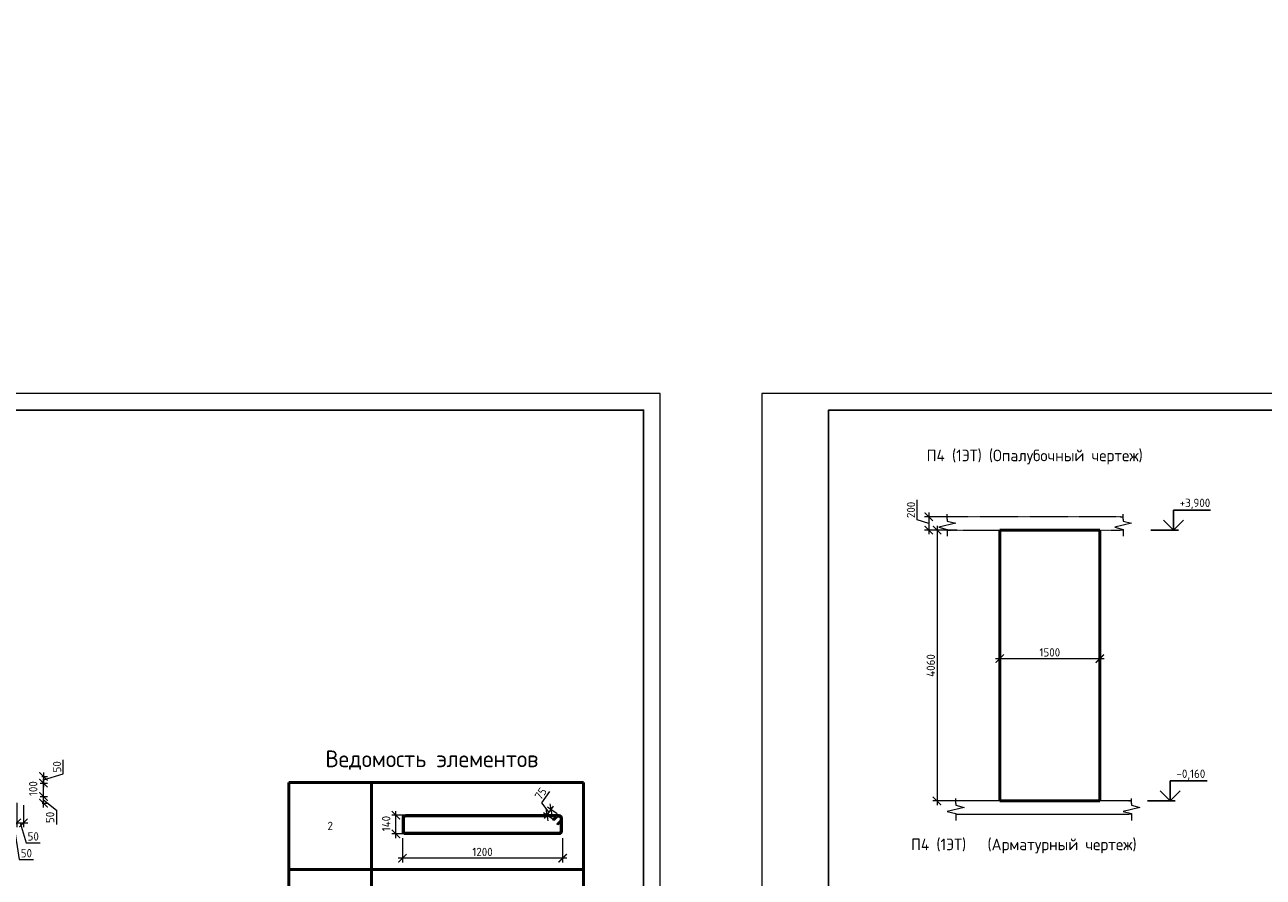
# Model space of a CAD drawing. Header units: millimetres. Extents: x 369815 to 1481759, y -423071 to -27917.
# Tile 265 of 380: x 611224 to 648328, y -125004 to -99451. Entities that reach past the tile are written whole.
import ezdxf

# ---------------------------------------------------------------- set-up
doc = ezdxf.new("R2010")
doc.units = ezdxf.units.MM
doc.linetypes.add('01 Штриховая _4 мм_', pattern=[6, 3.5, -2.5])
for name, color, linetype, lineweight in [('AF_Perekritie', 90, 'Continuous', 18), ('AF_Stena', 90, 'Continuous', 18), ('KR_Fundament', 253, 'Continuous', 18), ('Выноски', 20, 'Continuous', 20), ('РАЗМЕРЫ', 1, 'Continuous', 9), ('ТОНКИЕ', 7, 'Continuous', 9)]:
    doc.layers.add(name, color=color, linetype=linetype, lineweight=lineweight)
doc.layers.add('ТОЛСТЫЕ_ОСНОВНЫЕ', color=6, linetype='Continuous')
doc.styles.add('GOST 2.304', font='CS_Gost2304.shx')
doc.styles.add('GOST-2.304_Type-B', font='GOST_Common.ttf')
doc.styles.add('ГОСТ', font='GOST_Common.ttf')
doc.dimstyles.new('мой 25', dxfattribs={"dimscale": 100, "dimtxt": 2.5, "dimasz": 2.5, "dimexe": 1.25, "dimexo": 0.625, "dimtad": 1, "dimdec": 0, "dimlfac": 0.5, "dimtxsty": 'GOST-2.304_Type-B', "dimblk": 'ARCHTICK', "dimcen": 2.5, "dimdle": 1.25, "dimaunit": 1, "dimadec": 1, "dimazin": 2, "dimtfac": 1, "dimtdec": 0, "dimtmove": 1, "dimatfit": 3, "dimfxl": 6, "dimfxlon": 1, "dimtfill": 1, "dimlwd": -1, "dimlwe": -1, "dimarcsym": 0})

# ---------------------------------------------------------------- blocks, each defined once
blk = doc.blocks.new('_ArchTick')
at = {"color": 0, "linetype": 'ByBlock', "const_width": 0.15}
blk.add_lwpolyline([(-0.5, -0.5), (0.5, 0.5)], dxfattribs=at)
blk = doc.blocks.new('*D371')
at = {"layer": 'DEFPOINTS', "color": 0, "transparency": 16777216}
for p in [(640434, -116654), (643434, -116654), (643434, -118452)]:
    blk.add_point(p, dxfattribs=at)
at = {"layer": 'РАЗМЕРЫ', "color": 0, "linetype": 'Continuous', "transparency": 16777216}
for p, q in [((640434, -117852), (640434, -118577)), ((643434, -117852), (643434, -118577)), ((640309, -118452), (643559, -118452))]:
    blk.add_line(p, q, dxfattribs=at)
at = {"layer": 'РАЗМЕРЫ', "color": 0, "transparency": 16777216, "xscale": 250, "yscale": 250, "zscale": 250, "rotation": 180}
blk.add_blockref('_ArchTick', (640434, -118452), dxfattribs=at)
at = {"layer": 'РАЗМЕРЫ', "color": 0, "transparency": 16777216, "xscale": 250, "yscale": 250, "zscale": 250}
blk.add_blockref('_ArchTick', (643434, -118452), dxfattribs=at)
at = {"layer": 'РАЗМЕРЫ', "color": 0, "transparency": 16777216, "insert": (641934, -118264), "char_height": 250, "attachment_point": 5, "style": 'GOST-2.304_Type-B', "bg_fill": 3, "box_fill_scale": 1.1, "bg_fill_color": 256, "bg_fill_true_color": 13158600, "bg_fill_transparency": 0}
blk.add_mtext('1500', dxfattribs=at)
blk = doc.blocks.new('*D383')
at = {"layer": 'DEFPOINTS', "color": 0, "transparency": 16777216}
for p in [(639224, -114197), (638305, -114597), (639224, -114597)]:
    blk.add_point(p, dxfattribs=at)
at = {"layer": 'РАЗМЕРЫ', "color": 0, "linetype": 'Continuous', "transparency": 16777216}
for p, q in [((637961, -114294), (637961, -113694)), ((638905, -114197), (638180, -114197)), ((638305, -114072), (638305, -114722)), ((638305, -114397), (637961, -114294)), ((638905, -114597), (638180, -114597))]:
    blk.add_line(p, q, dxfattribs=at)
at = {"layer": 'РАЗМЕРЫ', "color": 0, "transparency": 16777216, "xscale": 250, "yscale": 250, "zscale": 250}
for p, rotation in [((638305, -114197), 90), ((638305, -114597), 270)]:
    blk.add_blockref('_ArchTick', p, dxfattribs=dict(at, rotation=rotation))
at = {"layer": 'РАЗМЕРЫ', "color": 0, "transparency": 16777216, "insert": (637774, -113994), "char_height": 250, "attachment_point": 5, "rotation": 90, "style": 'GOST-2.304_Type-B', "bg_fill": 3, "box_fill_scale": 1.1, "bg_fill_color": 256, "bg_fill_true_color": 13158600, "bg_fill_transparency": 0}
blk.add_mtext('200', dxfattribs=at)
blk = doc.blocks.new('*U78')
at = {"layer": 'ТОЛСТЫЕ_ОСНОВНЫЕ', "color": 6}
blk.add_lwpolyline([(20, 5), (415, 5), (415, 292), (20, 292)], close=True, dxfattribs=at)
at = {"layer": 'ТОНКИЕ'}
blk.add_lwpolyline([(0, 0), (420, 0), (420, 297), (0, 297)], close=True, dxfattribs=at)
blk = doc.blocks.new('*D385')
at = {"layer": 'DEFPOINTS', "color": 0, "transparency": 16777216}
for p in [(639474, -114597), (638555, -122717), (640032, -122717)]:
    blk.add_point(p, dxfattribs=at)
at = {"layer": 'РАЗМЕРЫ', "color": 0, "linetype": 'Continuous', "transparency": 16777216}
for p, q in [((639155, -114597), (638430, -114597)), ((638555, -114472), (638555, -122842)), ((639155, -122717), (638430, -122717))]:
    blk.add_line(p, q, dxfattribs=at)
at = {"layer": 'РАЗМЕРЫ', "color": 0, "transparency": 16777216, "xscale": 250, "yscale": 250, "zscale": 250}
for p, rotation in [((638555, -114597), 90), ((638555, -122717), 270)]:
    blk.add_blockref('_ArchTick', p, dxfattribs=dict(at, rotation=rotation))
at = {"layer": 'РАЗМЕРЫ', "color": 0, "transparency": 16777216, "insert": (638367, -118657), "char_height": 250, "attachment_point": 5, "rotation": 90, "style": 'GOST-2.304_Type-B', "bg_fill": 3, "box_fill_scale": 1.1, "bg_fill_color": 256, "bg_fill_true_color": 13158600, "bg_fill_transparency": 0}
blk.add_mtext('4060', dxfattribs=at)
blk = doc.blocks.new('*D397')
at = {"layer": 'DEFPOINTS', "color": 0, "transparency": 16777216}
for p in [(611186, -121985, -2880), (610986, -122183, -2880), (611784, -122183)]:
    blk.add_point(p, dxfattribs=at)
at = {"layer": 'РАЗМЕРЫ', "color": 0, "linetype": 'Continuous', "transparency": 16777216}
for p, q in [((612377, -121906), (612377, -121481)), ((611732, -121985), (611909, -121985)), ((611784, -121860), (611784, -122308)), ((611784, -122084), (612377, -121906)), ((611687, -122183), (611909, -122183))]:
    blk.add_line(p, q, dxfattribs=at)
at = {"layer": 'РАЗМЕРЫ', "color": 0, "transparency": 16777216, "insert": (612190, -121694), "char_height": 250, "attachment_point": 5, "rotation": 90, "style": 'GOST-2.304_Type-B', "bg_fill": 3, "box_fill_scale": 1.1, "bg_fill_color": 256, "bg_fill_true_color": 13158600, "bg_fill_transparency": 0}
blk.add_mtext('50', dxfattribs=at)
at = {"layer": 'РАЗМЕРЫ', "color": 0, "transparency": 16777216, "xscale": 250, "yscale": 250, "zscale": 250}
for p, rotation in [((611784, -121985), 90), ((611784, -122183), 270)]:
    blk.add_blockref('_ArchTick', p, dxfattribs=dict(at, rotation=rotation))
blk = doc.blocks.new('*D398')
at = {"layer": 'DEFPOINTS', "color": 0, "transparency": 16777216}
for p in [(610986, -122585, -2880), (611688, -122785), (611784, -122585)]:
    blk.add_point(p, dxfattribs=at)
at = {"layer": 'РАЗМЕРЫ', "color": 0, "linetype": 'Continuous', "transparency": 16777216}
for p, q in [((611687, -122585), (611909, -122585)), ((611750, -122785), (611909, -122785)), ((611784, -122910), (611784, -122460)), ((611784, -122685), (612170, -122998)), ((612170, -122998), (612170, -123423))]:
    blk.add_line(p, q, dxfattribs=at)
at = {"layer": 'РАЗМЕРЫ', "color": 0, "transparency": 16777216, "xscale": 250, "yscale": 250, "zscale": 250, "rotation": 90}
blk.add_blockref('_ArchTick', (611784, -122585), dxfattribs=at)
at = {"layer": 'РАЗМЕРЫ', "color": 0, "transparency": 16777216, "insert": (611983, -123211), "char_height": 250, "attachment_point": 5, "rotation": 90, "style": 'GOST-2.304_Type-B', "bg_fill": 3, "box_fill_scale": 1.1, "bg_fill_color": 256, "bg_fill_true_color": 13158600, "bg_fill_transparency": 0}
blk.add_mtext('50', dxfattribs=at)
at = {"layer": 'РАЗМЕРЫ', "color": 0, "transparency": 16777216, "xscale": 250, "yscale": 250, "zscale": 250, "rotation": 270}
blk.add_blockref('_ArchTick', (611784, -122785), dxfattribs=at)
blk = doc.blocks.new('*D399')
at = {"layer": 'DEFPOINTS', "color": 0, "transparency": 16777216}
for p in [(611784, -122183, 2880), (611784, -122183)]:
    blk.add_point(p, dxfattribs=at)
at = {"layer": 'РАЗМЕРЫ', "color": 0, "linetype": 'Continuous', "transparency": 16777216}
for p, q in [((611784, -122710), (611784, -122058)), ((611877, -122183), (611909, -122183)), ((611716, -122585), (611909, -122585))]:
    blk.add_line(p, q, dxfattribs=at)
at = {"layer": 'РАЗМЕРЫ', "color": 0, "transparency": 16777216, "insert": (611475, -122348), "char_height": 250, "attachment_point": 5, "rotation": 90, "style": 'GOST-2.304_Type-B', "bg_fill": 3, "box_fill_scale": 1.1, "bg_fill_color": 256, "bg_fill_true_color": 13158600, "bg_fill_transparency": 0}
blk.add_mtext('100', dxfattribs=at)
at = {"layer": 'DEFPOINTS', "color": 0, "transparency": 16777216}
blk.add_point((611653, -122585), dxfattribs=at)
at = {"layer": 'РАЗМЕРЫ', "color": 0, "transparency": 16777216, "xscale": 250, "yscale": 250, "zscale": 250}
for p, rotation in [((611784, -122183), 90), ((611784, -122585), 270)]:
    blk.add_blockref('_ArchTick', p, dxfattribs=dict(at, rotation=rotation))
blk = doc.blocks.new('*D402')
at = {"layer": 'DEFPOINTS', "color": 0, "transparency": 16777216}
for p in [(610786, -122585), (610986, -122585), (610986, -123374)]:
    blk.add_point(p, dxfattribs=at)
at = {"layer": 'РАЗМЕРЫ', "color": 0, "linetype": 'Continuous', "transparency": 16777216}
for p, q in [((610786, -122774), (610786, -123499)), ((610986, -122774), (610986, -123499)), ((610661, -123374), (611111, -123374)), ((610886, -123374), (611061, -124471)), ((611061, -124471), (611486, -124471))]:
    blk.add_line(p, q, dxfattribs=at)
at = {"layer": 'РАЗМЕРЫ', "color": 0, "transparency": 16777216, "xscale": 250, "yscale": 250, "zscale": 250, "rotation": 180}
blk.add_blockref('_ArchTick', (610786, -123374), dxfattribs=at)
at = {"layer": 'РАЗМЕРЫ', "color": 0, "transparency": 16777216, "xscale": 250, "yscale": 250, "zscale": 250}
blk.add_blockref('_ArchTick', (610986, -123374), dxfattribs=at)
at = {"layer": 'РАЗМЕРЫ', "color": 0, "transparency": 16777216, "insert": (611273, -124283), "char_height": 250, "attachment_point": 5, "style": 'GOST-2.304_Type-B', "bg_fill": 3, "box_fill_scale": 1.1, "bg_fill_color": 256, "bg_fill_true_color": 13158600, "bg_fill_transparency": 0}
blk.add_mtext('50', dxfattribs=at)
blk = doc.blocks.new('*D403')
at = {"layer": 'DEFPOINTS', "color": 0, "transparency": 16777216}
for p in [(610986, -122585), (611186, -122785), (611186, -123374)]:
    blk.add_point(p, dxfattribs=at)
at = {"layer": 'РАЗМЕРЫ', "color": 0, "linetype": 'Continuous', "transparency": 16777216}
for p, q in [((610986, -122774), (610986, -123499)), ((611186, -122847), (611186, -123499)), ((610861, -123374), (611311, -123374)), ((611086, -123374), (611264, -123968)), ((611264, -123968), (611689, -123968))]:
    blk.add_line(p, q, dxfattribs=at)
at = {"layer": 'РАЗМЕРЫ', "color": 0, "transparency": 16777216, "insert": (611477, -123781), "char_height": 250, "attachment_point": 5, "style": 'GOST-2.304_Type-B', "bg_fill": 3, "box_fill_scale": 1.1, "bg_fill_color": 256, "bg_fill_true_color": 13158600, "bg_fill_transparency": 0}
blk.add_mtext('50', dxfattribs=at)
at = {"layer": 'РАЗМЕРЫ', "color": 0, "transparency": 16777216, "xscale": 250, "yscale": 250, "zscale": 250, "rotation": 180}
blk.add_blockref('_ArchTick', (610986, -123374), dxfattribs=at)
at = {"layer": 'РАЗМЕРЫ', "color": 0, "transparency": 16777216, "xscale": 250, "yscale": 250, "zscale": 250}
blk.add_blockref('_ArchTick', (611186, -123374), dxfattribs=at)
blk = doc.blocks.new('*T404')
at = {"layer": 'Выноски', "color": 0, "linetype": 'ByBlock', "lineweight": 50, "transparency": 16777216}
for p, q in [((0, 0), (8834, 0)), ((0, 0), (0, -4943)), ((2484, 0), (2484, -4943)), ((8834, 0), (8834, -4943)), ((0, -2606), (8834, -2606)), ((0, -4943), (8834, -4943))]:
    blk.add_line(p, q, dxfattribs=at)
at = {"layer": 'Выноски', "color": 0, "transparency": 16777216, "char_height": 250, "width": 2183.67, "attachment_point": 5, "style": 'GOST-2.304_Type-B'}
for s, insert in [('2', (1242, -1303)), ('3', (1242, -3774))]:
    blk.add_mtext(s, dxfattribs=dict(at, insert=insert))
blk = doc.blocks.new('*U122')
at = {"color": 0, "linetype": 'ByBlock', "lineweight": -2}
for p, q in [((-10, 1176.4), (-10, 12.5)), ((-10, 1169.4), (-10, 1176.4)), ((22, 1128), (-3.4, 1153.5)), ((0, 1169.4), (0, 1176.4)), ((0, 1150.1), (0, 12.5)), ((3.7, 1160.6), (29.1, 1135.1)), ((108.8, 1198.9), (12.5, 1198.9)), ((108.8, 1188.9), (12.5, 1188.9)), ((29.1, 1135.1), (22, 1128)), ((53.8, 1159.8), (28.3, 1185.2)), ((38.8, 1188.9), (60.9, 1166.9)), ((60.9, 1166.9), (53.8, 1159.8)), ((121.3, 12.5), (121.3, 1176.4)), ((131.3, 12.5), (131.3, 1176.4)), ((12.5, 0), (108.8, 0)), ((12.5, -10), (108.8, -10))]:
    blk.add_line(p, q, dxfattribs=at)
for centre, radius, start, end in [((12.5, 1176.4), 22.5, 90, 180), ((12.5, 1169.4), 22.5, 180, 225), ((12.5, 1176.4), 12.5, 90, 180), ((12.5, 1169.4), 12.5, 180, 225), ((19.5, 1176.4), 12.5, 45, 90), ((108.8, 1176.4), 22.5, 0, 90), ((108.8, 1176.4), 12.5, 0, 90), ((12.5, 12.5), 22.5, 180, 270), ((12.5, 12.5), 12.5, 180, 270), ((108.8, 12.5), 12.5, 270, 0), ((108.8, 12.5), 22.5, 270, 0)]:
    blk.add_arc(centre, radius, start, end, dxfattribs=at)
at = {"style": 'GOST 2.304', "oblique": 15, "flags": 9}
for tag, p in [('ДИАМЕТР', (-52.8, -63)), ('КЛАСС', (-53, -68.7)), ('ДЛИНА', (-52.5, -73.8)), ('ПОЗИЦИЯ', (-52.3, -58)), ('МАССА', (-52.3, -78.3))]:
    blk.add_attdef(tag, p, '', height=2.5, dxfattribs=at)
blk = doc.blocks.new('*D407')
at = {"layer": 'DEFPOINTS', "color": 0, "transparency": 16777216}
for p in [(622539, -123480), (627338, -123618), (622539, -124434)]:
    blk.add_point(p, dxfattribs=at)
at = {"layer": 'РАЗМЕРЫ', "color": 0, "linetype": 'Continuous', "transparency": 16777216}
for p, q in [((622539, -123834), (622539, -124559)), ((627338, -123834), (627338, -124559)), ((627463, -124434), (622414, -124434))]:
    blk.add_line(p, q, dxfattribs=at)
at = {"layer": 'РАЗМЕРЫ', "color": 0, "transparency": 16777216, "xscale": 250, "yscale": 250, "zscale": 250, "rotation": 180}
blk.add_blockref('_ArchTick', (622539, -124434), dxfattribs=at)
at = {"layer": 'РАЗМЕРЫ', "color": 0, "transparency": 16777216, "xscale": 250, "yscale": 250, "zscale": 250}
blk.add_blockref('_ArchTick', (627338, -124434), dxfattribs=at)
at = {"layer": 'РАЗМЕРЫ', "color": 0, "transparency": 16777216, "insert": (624938, -124246), "char_height": 250, "attachment_point": 5, "style": 'GOST-2.304_Type-B', "bg_fill": 3, "box_fill_scale": 1.1, "bg_fill_color": 256, "bg_fill_true_color": 13158600, "bg_fill_transparency": 0}
blk.add_mtext('1200', dxfattribs=at)
blk = doc.blocks.new('*D420')
at = {"layer": 'DEFPOINTS', "color": 0, "transparency": 16777216}
for p in [(622344, -123148), (623854, -123148), (623508, -123707)]:
    blk.add_point(p, dxfattribs=at)
at = {"layer": 'РАЗМЕРЫ', "color": 0, "linetype": 'Continuous', "transparency": 16777216}
for p, q in [((622944, -123148), (622219, -123148)), ((622344, -123832), (622344, -123023)), ((622944, -123707), (622219, -123707))]:
    blk.add_line(p, q, dxfattribs=at)
at = {"layer": 'РАЗМЕРЫ', "color": 0, "transparency": 16777216, "insert": (622051, -123396), "char_height": 250, "attachment_point": 5, "rotation": 90, "style": 'GOST-2.304_Type-B', "bg_fill": 3, "box_fill_scale": 1.1, "bg_fill_color": 256, "bg_fill_true_color": 13158600, "bg_fill_transparency": 0}
blk.add_mtext('140', dxfattribs=at)
at = {"layer": 'РАЗМЕРЫ', "color": 0, "transparency": 16777216, "xscale": 250, "yscale": 250, "zscale": 250}
for p, rotation in [((622344, -123148), 90), ((622344, -123707), 270)]:
    blk.add_blockref('_ArchTick', p, dxfattribs=dict(at, rotation=rotation))
blk = doc.blocks.new('*D2328')
at = {"layer": 'DEFPOINTS', "color": 0, "transparency": 16777216}
for p in [(626991, -122975), (627229, -123143), (627108, -123313)]:
    blk.add_point(p, dxfattribs=at)
at = {"layer": 'РАЗМЕРЫ', "color": 0, "linetype": 'Continuous', "transparency": 16777216}
for p, q in [((626710, -122778), (626954, -122432)), ((626931, -123061), (626710, -122778)), ((627057, -123277), (626769, -123074)), ((626799, -123248), (627063, -122873)), ((627178, -123107), (626889, -122903))]:
    blk.add_line(p, q, dxfattribs=at)
at = {"layer": 'РАЗМЕРЫ', "color": 0, "transparency": 16777216, "xscale": 250, "yscale": 250, "zscale": 250, "rotation": 234.7830643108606}
blk.add_blockref('_ArchTick', (626871, -123146), dxfattribs=at)
at = {"layer": 'РАЗМЕРЫ', "color": 0, "transparency": 16777216, "insert": (626679, -122497), "char_height": 250, "attachment_point": 5, "rotation": 54.7831, "style": 'GOST-2.304_Type-B', "bg_fill": 3, "box_fill_scale": 1.1, "bg_fill_color": 256, "bg_fill_true_color": 13158600, "bg_fill_transparency": 0}
blk.add_mtext('75', dxfattribs=at)
at = {"layer": 'РАЗМЕРЫ', "color": 0, "transparency": 16777216, "xscale": 250, "yscale": 250, "zscale": 250, "rotation": 54.78306431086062}
blk.add_blockref('_ArchTick', (626991, -122975), dxfattribs=at)

msp = doc.modelspace()

# ---------------------------------------------------------------- linework, layer by layer
at = {"elevation": 3100}
for points in [[(645639.9, -113996.8), (646745.1, -113996.8)], [(645639.9, -114596.8), (645639.9, -113996.8)], [(644955.3, -114596.8), (645789.9, -114596.8)], [(645939.9, -114296.8), (645639.9, -114596.8), (645339.9, -114296.8)], [(645843.1, -122416.8), (645543.1, -122716.8), (645243.1, -122416.8)], [(645543.1, -122116.8), (646648.4, -122116.8)], [(645543.1, -122716.8), (645543.1, -122116.8)], [(644858.5, -122716.8), (645693.1, -122716.8)]]:
    msp.add_lwpolyline(points, dxfattribs=at)
at = {"layer": 'AF_Perekritie', "linetype": '01 Штриховая _4 мм_', "lineweight": 9}
for p, q in [((644054.1, -114196.8, 3100), (638863.3, -114196.8, 3100)), ((644054.2, -114196.8, 3100), (644135.5, -114196.8, 3100)), ((638863.3, -114596.8, 3100), (644054.1, -114596.8, 3100)), ((644135.5, -114596.8, 3100), (644054.2, -114596.8, 3100)), ((644304.2, -122716.8, 3100), (644385.5, -122716.8, 3100)), ((644385.5, -123116.8, 3100), (644304.2, -123116.8, 3100))]:
    msp.add_line(p, q, dxfattribs=at)
at = {"layer": 'AF_Stena', "lineweight": 50}
for p, q in [((643434, -114596.8, 3100), (640434, -114596.8, 3100)), ((640434, -114596.8, 3100), (640434, -122716.8, 3100)), ((643434, -122716.8, 3100), (643434, -114596.8, 3100)), ((640434, -122716.8, 3100), (643434, -122716.8, 3100))]:
    msp.add_line(p, q, dxfattribs=at)
at = {"layer": 'AF_Stena', "lineweight": 20, "elevation": 3100}
for points in [[(638863.3, -114271.8), (638863.3, -114121.8)], [(638863.3, -114271.8), (638863.3, -114326.8)], [(644135.5, -114271.8), (644135.5, -114121.8)], [(644135.5, -114271.8), (644135.5, -114326.8)], [(639113.3, -114389.3), (638613.3, -114514.3)], [(638613.3, -114514.3), (638863.3, -114576.8)], [(638863.3, -114326.8), (639113.3, -114389.3)], [(638863.3, -114576.8), (638863.3, -114631.8)], [(638863.3, -114631.8), (638863.3, -114781.8)], [(644385.5, -114389.3), (643885.5, -114514.3)], [(643885.5, -114514.3), (644135.5, -114576.8)], [(644135.5, -114326.8), (644385.5, -114389.3)], [(644135.5, -114576.8), (644135.5, -114631.8)], [(644135.5, -114631.8), (644135.5, -114781.8)], [(644385.5, -122791.8), (644385.5, -122641.8)], [(644385.5, -122791.8), (644385.5, -122846.8)], [(639113.3, -123096.8), (639113.3, -123151.8)], [(639113.3, -123151.8), (639113.3, -123301.8)], [(644635.5, -122909.3), (644135.5, -123034.3)], [(644135.5, -123034.3), (644385.5, -123096.8)], [(644385.5, -122846.8), (644635.5, -122909.3)], [(644385.5, -123096.8), (644385.5, -123151.8)], [(644385.5, -123151.8), (644385.5, -123301.8)]]:
    msp.add_lwpolyline(points, dxfattribs=at)
at = {"layer": 'KR_Fundament', "lineweight": 9}
for p, q in [((644385.5, -122716.8, 3100), (639113.3, -122716.8, 3100)), ((639113.3, -123116.8, 3100), (644304.1, -123116.8, 3100))]:
    msp.add_line(p, q, dxfattribs=at)

# ---------------------------------------------------------------- block references
msp.add_blockref('*T404', (619132.7, -122162.4, 3100))
at = {"lineweight": 30, "xscale": 3.959999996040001, "yscale": 3.959999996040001, "zscale": 3.959999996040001, "rotation": 269.9999999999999}
msp.add_blockref('*U122', (622578.1, -123187.4, 3100), dxfattribs=at)

# ---------------------------------------------------------------- texts
at = {"style": 'GOST-2.304_Type-B'}
for s, p in [('+3,900', (645825.8, -113906.8, 3100)), ('-0,160', (645729, -122026.8, 3100))]:
    msp.add_text(s, height=250, dxfattribs=at).set_placement(p)
at = {"layer": 'РАЗМЕРЫ', "attachment_point": 5, "style": 'GOST-2.304_Type-B'}
for s, width, gutter_width, insert, char_height in [('П4 (1ЭТ) (Опалубочный чертеж)', 9816.088, 625, (641481, -112408.4, 3100), 350), ('{\\C0;Ведомость элементов}', 15225.227, 15, (623418.8, -121494.8, 3100), 500), ('П4 (1ЭТ)   (Арматурный чертеж)', 10326.693, 625, (641155.2, -124067.3, 3100), 350)]:
    msp.add_mtext_dynamic_manual_height_columns(s, width=width, gutter_width=gutter_width, heights=[0], dxfattribs=dict(at, insert=insert, char_height=char_height))

# ---------------------------------------------------------------- dimensions: what is measured, and where the dimension line sits
at = {"layer": 'РАЗМЕРЫ', "color": 146, "true_color": 0x006272}
dim = msp.add_linear_dim(base=(611783.6, -122183.5, 5980), p1=(611186.3, -121984.9, 3100), p2=(610986.3, -122183.5, 3100), angle=90, dimstyle='мой 25', override={"dimlfac": 0.25}, dxfattribs=at)
dim.commit()
dim.dimension.update_dxf_attribs({"geometry": '*D397', "text_midpoint": (612189.8, -121843.5, 5980)})

# ---------------------------------------------------------------- next in the draw order: dimensions: what is measured, and where the dimension line sits
at = {"layer": 'РАЗМЕРЫ', "color": 146}
dim = msp.add_linear_dim(base=(638304.8, -114596.8, 3100), p1=(639223.7, -114196.8, 3100), p2=(639223.7, -114596.8, 3100), angle=90, dimstyle='мой 25', dxfattribs=at)
dim.commit()
dim.dimension.update_dxf_attribs({"geometry": '*D383', "text_midpoint": (637773.5, -114231.2, 3100)})
at = {"layer": 'РАЗМЕРЫ', "color": 146, "true_color": 0x006272}
dim = msp.add_linear_dim(base=(643434, -118451.6, 3100), p1=(640434, -116653.5, 3100), p2=(643434, -116653.5, 3100), dimstyle='мой 25', dxfattribs=at)
dim.commit()
dim.dimension.update_dxf_attribs({"geometry": '*D371', "text_midpoint": (641934, -118264.1, 3100)})
dim = msp.add_linear_dim(base=(611783.6, -122584.9, 5980), p1=(611687.8, -122784.9, 5980), p2=(610986.3, -122584.9, 3100), angle=90, dimstyle='мой 25', override={"dimlfac": 0.25}, dxfattribs=at)
dim.commit()
dim.dimension.update_dxf_attribs({"geometry": '*D398', "text_midpoint": (612170.1, -123060.9, 5980), "dimtype": 160})
dim = msp.add_linear_dim(base=(622538.5, -124434, 3100), p1=(627337.7, -123617.6, 3100), p2=(622538.5, -123479.6, 3100), dimstyle='мой 25', override={"dimlfac": 0.25}, dxfattribs=at)
dim.commit()
dim.dimension.update_dxf_attribs({"geometry": '*D407', "text_midpoint": (624938.1, -124246.5, 3100)})

# ---------------------------------------------------------------- next in the draw order: block references
at = {"xscale": 100, "yscale": 100, "zscale": 100}
msp.add_blockref('*U78', (633307.7, -140202.7, 3100), dxfattribs=at)

# ---------------------------------------------------------------- next in the draw order: dimensions: what is measured, and where the dimension line sits
at = {"layer": 'РАЗМЕРЫ', "color": 146, "true_color": 0x006272}
dim = msp.add_linear_dim(base=(611783.6, -122183.5, 3100), p1=(611653.3, -122584.9, 3100), p2=(611783.6, -122183.5, 5980), angle=90, dimstyle='мой 25', override={"dimlfac": 0.25}, dxfattribs=at)
dim.commit()
dim.dimension.update_dxf_attribs({"geometry": '*D399', "text_midpoint": (611662.1, -122347.7, 3100), "dimtype": 160})
at = {"layer": 'РАЗМЕРЫ', "color": 146}
dim = msp.add_linear_dim(base=(622343.9, -123147.8, 3100), p1=(623507.8, -123707.2, 3100), p2=(623853.6, -123147.8, 3100), angle=90, dimstyle='мой 25', override={"dimlfac": 0.25}, dxfattribs=at)
dim.commit()
dim.dimension.update_dxf_attribs({"geometry": '*D420', "text_midpoint": (622238.7, -123396, 3100), "dimtype": 160})

# ---------------------------------------------------------------- next in the draw order: dimensions: what is measured, and where the dimension line sits
dim = msp.add_linear_dim(base=(638554.8, -122716.8, 3100), p1=(639473.7, -114596.8, 3100), p2=(640032.4, -122716.8, 3100), angle=90, dimstyle='мой 25', dxfattribs=at)
dim.commit()
dim.dimension.update_dxf_attribs({"geometry": '*D385', "text_midpoint": (638367.3, -118656.8, 3100)})
at = {"layer": 'РАЗМЕРЫ', "color": 146, "true_color": 0x006272}
dim = msp.add_linear_dim(base=(610986.3, -123374.4, 3100), p1=(610786.3, -122584.9, 3100), p2=(610986.3, -122584.9, 3100), angle=180, dimstyle='мой 25', override={"dimlfac": 0.25}, dxfattribs=at)
dim.commit()
dim.dimension.update_dxf_attribs({"geometry": '*D402', "text_midpoint": (611123, -124470.6, 3100), "dimtype": 160})

# ---------------------------------------------------------------- next in the draw order: linework, layer by layer
at = {"layer": 'AF_Stena', "lineweight": 20, "elevation": 3100}
for points in [[(639113.3, -122791.8), (639113.3, -122641.8)], [(639113.3, -122791.8), (639113.3, -122846.8)], [(639363.3, -122909.3), (638863.3, -123034.3)], [(638863.3, -123034.3), (639113.3, -123096.8)], [(639113.3, -122846.8), (639363.3, -122909.3)]]:
    msp.add_lwpolyline(points, dxfattribs=at)
at = {"layer": 'KR_Fundament', "lineweight": 9}
msp.add_line((644304.1, -122716.8, 3100), (639113.3, -122716.8, 3100), dxfattribs=at)

# ---------------------------------------------------------------- next in the draw order: dimensions: what is measured, and where the dimension line sits
at = {"layer": 'РАЗМЕРЫ', "color": 146}
dim = msp.add_linear_dim(base=(611186.3, -123374.4, 3100), p1=(610986.3, -122584.9, 3100), p2=(611186.3, -122784.9, 3100), angle=180, dimstyle='мой 25', override={"dimlfac": 0.25}, dxfattribs=at)
dim.commit()
dim.dimension.update_dxf_attribs({"geometry": '*D403', "text_midpoint": (611326.9, -123780.6, 3100)})

# ---------------------------------------------------------------- next in the draw order: block references
at = {"xscale": 100, "yscale": 100, "zscale": 100}
msp.add_blockref('*U78', (588261.6, -140202.7, 3100), dxfattribs=at)

# ---------------------------------------------------------------- next in the draw order: texts
at = {"layer": 'Выноски'}
note = msp.add_mtext_static_columns([''] * 2, width=18679.731, gutter_width=20.2, height=0, dxfattribs=dict(at, insert=(393294.8, -99507.3), char_height=250, attachment_point=1, style='ГОСТ'))
for column, words in zip([note] + note.columns.linked_columns, ['\\pi1500;{\\H2x;Общие указания:}\\P1.^IРабочая документация разработана в соответствии с заданием на проектирование, требованиями {\\H3x; }действующих технических регламентов, стандартов, сводов правил и других документов, содержащих установленные {\\H1.16667x; }требования.{\\H1.77778x; }\\P2.^IРабочая документация выполнена в соответствии со следующими нормативными и техническими {\\H1.57407x; }документами:{\\H1.64198x; }\\P-^IСП 20.13330.2016 "Нагрузки и воздействия";{\\H1.61934x; }\\P-^IСП 63.13330.2018 "Бетонные и железобетонные конструкции. Основные положения";{\\H1.62689x; }\\P-^IСП 70.13330.2012 "Несущие и ограждающие конструкции".{\\H1.62437x; }\\P4.^IЗа относительную отметку 0,000 принята отметка чистого пола первого этажа, соответствующая {\\H1.62521x; }абсолютной отметке 648,00 в Балтийской системе высот.{\\H1.62493x; }\\P{\\fISOCPEUR|b0|i0|c204|p34;5.^IПеречень видов работ, для которых необходимо составлять акты освидетельствования скрытых \\H1.62502x; \\H0.61538x;работ:\\H1.62499x; \\H0.61539x;\\P-^Iсоответствие арматуры (длина, диаметры, распределение по площади элементов, количество и т.д.), \\H1.725x; \\H0.57971x;закладных деталей рабочим чертежам;\\H1.67917x; \\H0.59553x;\\P-^Iустройство и армирование монолитных стен;\\H1.60694x; \\H0.6223x;\\P-^Iосвидетельствование опалубки перед бетонированием;\\H1.63102x; \\H0.61311x;\\P-^Iотбор контрольных проб бетона;\\H1.62299x; \\H0.61615x;\\P-^Iсоответствие законченных железобетонных конструкций проекту с отображением качества работ;\\H1.62567x; \\H0.61513x;\\P-^Iустройство монолитных конструкций, выполняемых в зимнее время;\\H1.62478x; \\H0.61547x;\\P\\fISOCPEUR|b0|i0|c0|p34;6.^I\\fISOCPEUR|b0|i0|c204|p34;Запрещается выполнение последующих работ при отсутствии актов освидетельствования \\H1.62507x; \\H0.61536x;предшествующих скрытых работ во всех случаях.\\H1.62498x; \\H0.61539x;\\P\\fISOCPEUR|b0|i0|c0|p34;7.^I\\fISOCPEUR|b0|i0|c204|p34;Арматура класса А240 и А500С по ГОСТ 34028-2016, материал монолитных конструкций - бетон \\H1.62501x; \\H0.61538x;тяжелый класса В25 по ГОСТ 26633-2015.\\H1.625x; \\H0.61539x;\\P\\fISOCPEUR|b0|i0|c0|p34;8.^I\\fISOCPEUR|b0|i0|c204|p34;Работы по бетонированию монолитных конструкций вести в соответствии со СП 70.13330.2012 \\H1.625x; \\H0.61538x;"Несущие и ограждающие конструкции".\\H1.625x; \\H0.61538x;\\P\\fISOCPEUR|b0|i0|c0|p34;9.^I\\fISOCPEUR|b0|i0|c204|p34;Все строительно-монтажные работы необходимо выполнять в соответствии со СНиП 12-03-2001 \\H1.625x; \\H0.61538x;"Безопасность труда в строительстве. Часть 1. Общие требования.", Безопасность труда в строительстве. Часть \\H1.625x; \\H0.61538x;2. Строительное производство". Строительство здания должно производиться в соответствии с проектом \\H1.625x; \\H0.61538x;производства работ (ППР).\\H1.725x; \\H0.57971x;\\P\\fISOCPEUR|b0|i0|c0|p34;10.^I\\fISOCPEUR|b0|i0|c204|p34;При отсутствии ППР производство строительно-монтажных работ запрещается.\\H1.67917x; \\H0.59553x;\\P\\fISOCPEUR|b0|i0|c0|p34;11.^I\\fISOCPEUR|b0|i0|c204|p34;Бетон следует укладывать в бетонные конструкции горизонтальными слоями одинаковой толщины без \\H1.60694x; \\H0.6223x;разрывов, с последовательным направлением укладки в одну сторону во всех слоях.\\H1.63102x; \\H0.61311x;\\P\\fISOCPEUR|b0|i0|c0|p34;12.^I\\fISOCPEUR|b0|i0|c204|p34;В начальный период твердения бетон необходимо защищать от попадания атмосферных осадков или \\H1.62299x; \\H0.61615x;потерь влаги.\\H1.62567x; \\H0.61513x;\\P\\fISOCPEUR|b0|i0|c0|p34;13.^I\\fISOCPEUR|b0|i0|c204|p34;Уход за свежеуложенным бетоном начинать сразу после укладки бетонной смеси и осуществлять до \\H1.62478x; \\H0.61547x;достижения прочности бетона не менее 70% от проектной.\\H1.62507x; \\H0.61536x;\\P\\fISOCPEUR|b0|i0|c0|p34;14.^I\\fISOCPEUR|b0|i0|c204|p34;Проект рассчитан на производство работ в период положительных температур. В случае выполнения \\H1.62498x; \\H0.61539x;работ при отрицательных температурах необходимо выполнять требования СНиП часть 3 по производству работ \\H1.62501x; \\H0.61538x;и ППР.\\H1.625x; \\H0.61539x;\\P\\fISOCPEUR|b0|i0|c0|p34;15.^I\\fISOCPEUR|b0|i0|c204|p34;При минимальной температуре воздуха до минус 15°С допускается:\\H1.625x; \\H0.61538x;\\P-^Iвыдерживание бетона в конструкции методом термоса, при предварительном разогреве бетонной \\H1.625x; \\H0.61538x;смеси, \\H1.625x; \\H0.61538x;\\P-^Iфорсированный электроразогрев бетона в конструкции с повторным уплотнением.\\H1.625x; \\H0.61538x;\\PПри минимальной температуре воздуха до минус 25°С допускается:\\H1.625x; \\H0.61538x;\\P-^Iобогрев бетона в греющей опалубке с помощью низкотемпературных электронагревателей,\\H1.625x; \\H0.61538x;\\P-^Iэлектродный сквозной прогреб бетона,\\H1.625x; \\H0.61538x;\\P-^Iэлектрообогрев с помощью греющего провода.\\H1.625x; \\H0.61538x;\\P}16.^IЗаполнителем для бетона служит щебень твердых пород, наибольшая фракция щебня не должна превышать {\\H1.625x; }40мм.{\\H1.625x; }\\P17.^IВ процессе бетонирования обеспечить соблюдение защитных слоев и мест положения рабочей арматуры {\\H1.625x; }согласно проекту. Величина защитного слоя продольной рабочей арматуры у боковых граней стен монолитных {\\H1.625x; }участков должны быть не менее 20мм и не менее диаметра продольной рабочей арматуры конструкции, величина {\\H1.625x; }защитного слоя поперечной арматуры - не менее 10мм. {\\H1.625x; }\\P\\pi0;             18.Крестовые соединения стержней продольной и поперечной арматуры, соединение стержней продольной {\\H1.625x; }арматуры по длине выполнить вязкой отожженой проволокой диаметром 2,0-3,0мм.{\\H1.625x; }\\P\\pi1500;{\\H1.625x; }', '']):
    column.text = words

# ---------------------------------------------------------------- next in the draw order: dimensions: what is measured, and where the dimension line sits
at = {"layer": 'РАЗМЕРЫ', "color": 146, "true_color": 0x006272}
dim = msp.add_aligned_dim(p1=(627107.9, -123313.4), p2=(627228.6, -123142.5), distance=290.3, text='75', dimstyle='мой 25', override={"dimlfac": 0.25}, dxfattribs=at)
dim.commit()
dim.dimension.update_dxf_attribs({"geometry": '*D2328', "text_midpoint": (626592.6, -122618.9)})

doc.saveas('drawing.dxf')
